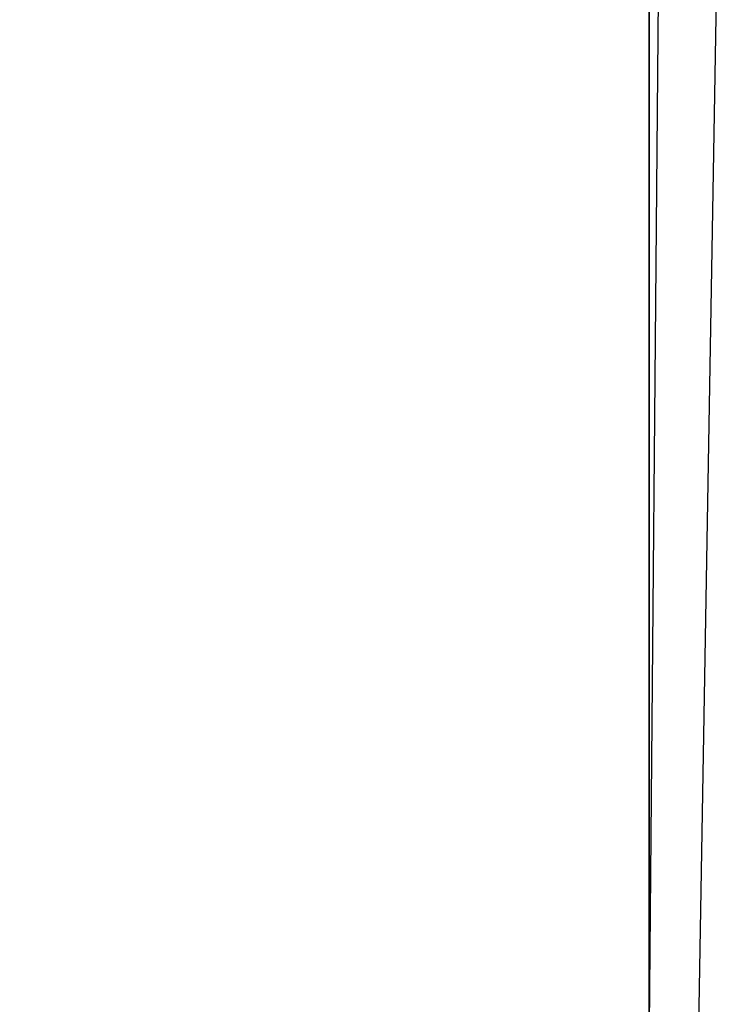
# Model space of a CAD drawing. Header units: metres. Extents: x 209848 to 209928, y 1182430 to 1182563.
# Tile 529 of 656: x 209852.5898 to 209852.6237, y 1182483.7677 to 1182483.8146. Entities that reach past the tile are written whole.
import ezdxf

# ---------------------------------------------------------------- set-up
doc = ezdxf.new("R2010")
doc.units = ezdxf.units.M
doc.header["$MEASUREMENT"] = 0
doc.linetypes.add('DGN Style 2', pattern=[15.036391, 9.021834, -6.014556])
doc.layers.get('0').update_dxf_attribs({"color": 254})

# ---------------------------------------------------------------- blocks, each defined once
blk = doc.blocks.new('*U2')
at = {"color": 3, "linetype": 'Continuous'}
blk.add_line((1.275, -15.242212), (1.275, -15.341178), dxfattribs=at)
blk = doc.blocks.new('*U3')
at = {"color": 3, "linetype": 'Continuous'}
blk.add_line((1.275, -15.224908), (1.275, -15.324221), dxfattribs=at)
blk = doc.blocks.new('*U4')
at = {"color": 3, "linetype": 'Continuous'}
for p, q in [((1.275, -15.153309), (1.275, -15.25306)), ((1.275, -15.25306), (1.275, -15.352753))]:
    blk.add_line(p, q, dxfattribs=at)
blk = doc.blocks.new('*U5')
at = {"color": 3, "linetype": 'Continuous'}
blk.add_line((1.275, -15.231862), (1.275, -15.331673), dxfattribs=at)
blk = doc.blocks.new('*U6')
at = {"color": 3, "linetype": 'Continuous'}
blk.add_line((1.275, -15.227051), (1.275, -15.32717), dxfattribs=at)
blk = doc.blocks.new('*U7')
at = {"color": 3, "linetype": 'Continuous'}
blk.add_line((1.275845, -15.195964), (1.275, -15.295216), dxfattribs=at)
blk = doc.blocks.new('*U8')
at = {"color": 3, "linetype": 'Continuous'}
blk.add_line((1.279009, -15.198256), (1.277282, -15.298256), dxfattribs=at)
blk = doc.blocks.new('ATTEMP_4')
at = {"color": 254, "flags": 128}
blk.add_lwpolyline([(0, 1.275), (-13.6, 1.275), (-13.6, -1.275), (0, -1.275), (0, 1.275), (0, 1.275)], dxfattribs=at)
blk = doc.blocks.new('ATTEMP_1')
at = {"color": 254, "rotation": 90}
blk.add_blockref('ATTEMP_4', (0, -3.535), dxfattribs=at)
blk = doc.blocks.new('ATTEMP')
at = {"color": 3, "linetype": 'Continuous'}
for name in ['*U8', '*U7', '*U6', '*U5', '*U4', '*U3', '*U2']:
    blk.add_blockref(name, (-8.511171, 0), dxfattribs=at)
at = {"color": 254}
blk.add_blockref('ATTEMP_1', (-8.511171, 0), dxfattribs=at)

msp = doc.modelspace()

# ---------------------------------------------------------------- block references
at = {"color": 1, "linetype": 'DGN Style 2'}
msp.add_blockref('ATTEMP', (209859.855907, 1182499.061067), dxfattribs=at)

doc.saveas('drawing.dxf')
